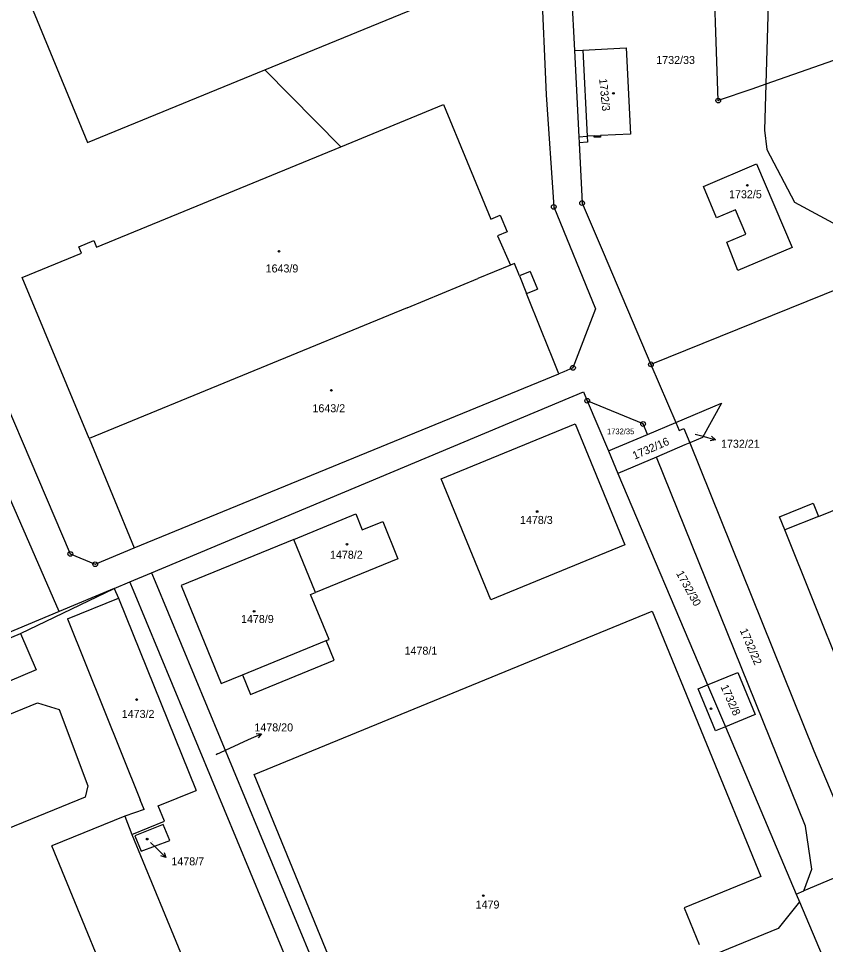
# Model space of a CAD drawing. Extents: x -736345 to -729997, y -1130177 to -1122501.
# Drawn here: x -732944 to -732772.6, y -1126012.9 to -1125816.1 of the extents above; entities that cross this region are included whole.
import ezdxf

# ---------------------------------------------------------------- set-up
doc = ezdxf.new("R2010")
doc.units = 0
for name, color, linetype in [('Vrstva 1', 7, 'Continuous'), ('Vrstva 16', 7, 'Continuous'), ('Vrstva 18', 7, 'Continuous'), ('Vrstva 19', 7, 'Continuous'), ('Vrstva 25', 7, 'Continuous'), ('Vrstva 4', 7, 'Continuous')]:
    doc.layers.add(name, color=color, linetype=linetype)

msp = doc.modelspace()

# ---------------------------------------------------------------- linework, layer by layer
at = {"layer": 'Vrstva 1'}
for points in [[(-732834.04, -1125783.55), (-732831.87, -1125832.34)], [(-732785.22, -1125830.11), (-732788.2, -1125831.16), (-732795.34, -1125833.58), (-732796.57, -1125798.22), (-732805.59, -1125798.62), (-732805.73, -1125794.84), (-732827.23, -1125795.94)], [(-732891.65, -1125827.05), (-732840.08, -1125805.89)], [(-732784.51, -1125805.86), (-732785.22, -1125830.11)], [(-732943.23, -1125808.81), (-732929.35, -1125842.51)], [(-732826.5, -1125810.81), (-732825.9, -1125822.96)], [(-732748.26, -1125817.17), (-732750.62, -1125818), (-732785.22, -1125830.11)], [(-732825.9, -1125822.96), (-732824.1, -1125822.87)], [(-732825.9, -1125822.96), (-732824.98, -1125841.27)], [(-732824.1, -1125822.87), (-732814.91, -1125822.41)], [(-732814.91, -1125822.41), (-732813.98, -1125840.72)], [(-732977.16, -1125826.48), (-732932.98, -1125929.92)], [(-732929.35, -1125842.51), (-732891.65, -1125827.05)], [(-732891.65, -1125827.05), (-732875.49, -1125843.39)], [(-732785.22, -1125830.11), (-732785.5, -1125839.88)], [(-732831.87, -1125832.34), (-732830.3, -1125856.17)], [(-732875.49, -1125843.39), (-732853.69, -1125834.43)], [(-732853.69, -1125834.43), (-732843.67, -1125858.76)], [(-732821.69, -1125841.11), (-732823.19, -1125841.18)], [(-732823.19, -1125841.18), (-732823.12, -1125842.44)], [(-732821.68, -1125841.39), (-732821.69, -1125841.11)], [(-732813.98, -1125840.72), (-732820.35, -1125841.04)], [(-732820.35, -1125841.04), (-732820.33, -1125841.33)], [(-732785.5, -1125839.88), (-732785.01, -1125843.96)], [(-732824.98, -1125841.27), (-732824.92, -1125842.53)], [(-732823.12, -1125842.44), (-732824.92, -1125842.53)], [(-732824.92, -1125842.53), (-732824.28, -1125855.37)], [(-732820.33, -1125841.33), (-732821.68, -1125841.39)], [(-732927.41, -1125864.72), (-732875.49, -1125843.39)], [(-732785.01, -1125843.96), (-732779.12, -1125855.16)], [(-732798.5, -1125851.86), (-732787.19, -1125847.06)], [(-732787.19, -1125847.06), (-732779.67, -1125864.82)], [(-732795.69, -1125858.5), (-732798.5, -1125851.86)], [(-732830.3, -1125856.17), (-732821.4, -1125877.82)], [(-732824.28, -1125855.37), (-732819.82, -1125865.8)], [(-732728.63, -1125856.96), (-732809.64, -1125889.63)], [(-732791.66, -1125856.79), (-732795.69, -1125858.5)], [(-732789.47, -1125861.96), (-732791.66, -1125856.79)], [(-732779.12, -1125855.16), (-732768.39, -1125860.99)], [(-732843.67, -1125858.76), (-732841.64, -1125857.92)], [(-732841.64, -1125857.92), (-732840.15, -1125861.47)], [(-732840.15, -1125861.47), (-732842.22, -1125862.35)], [(-732842.22, -1125862.35), (-732839.48, -1125868.56)], [(-732793.5, -1125863.67), (-732789.47, -1125861.96)], [(-732931.16, -1125864.65), (-732927.99, -1125863.33)], [(-732930.58, -1125866.04), (-732931.16, -1125864.65)], [(-732927.99, -1125863.33), (-732927.41, -1125864.72)], [(-732791.21, -1125869.72), (-732793.5, -1125863.67)], [(-732779.67, -1125864.82), (-732791.21, -1125869.72)], [(-732943.18, -1125871.19), (-732930.58, -1125866.04)], [(-732819.82, -1125865.8), (-732809.64, -1125889.63)], [(-732839.48, -1125868.56), (-732846.41, -1125871.41)], [(-732838.62, -1125868.2), (-732839.48, -1125868.56)], [(-732837.57, -1125870.81), (-732838.62, -1125868.2)], [(-732835.28, -1125869.89), (-732837.57, -1125870.81)], [(-732835.28, -1125869.89), (-732833.77, -1125873.64)], [(-732928.97, -1125905.42), (-732943.18, -1125871.19)], [(-732861.42, -1125877.59), (-732846.41, -1125871.41)], [(-732836.07, -1125874.56), (-732833.77, -1125873.64)], [(-732832.86, -1125882.52), (-732836.07, -1125874.56)], [(-732861.42, -1125877.59), (-732928.97, -1125905.42)], [(-732821.4, -1125877.82), (-732826.2, -1125890.37)], [(-732830.47, -1125888.46), (-732832.86, -1125882.52)], [(-732830.18, -1125889.19), (-732830.47, -1125888.46)], [(-732935.36, -1125942.15), (-732958.16, -1125889.98)], [(-732829.19, -1125891.65), (-732830.18, -1125889.19)], [(-732826.2, -1125890.37), (-732828.18, -1125891.22)], [(-732809.64, -1125889.63), (-732804.37, -1125901.99)], [(-732919.41, -1125928.63), (-732829.19, -1125891.65)], [(-732828.18, -1125891.22), (-732829.19, -1125891.65)], [(-732915.72, -1125933.92), (-732824, -1125895.44)], [(-732824, -1125895.44), (-732823.18, -1125897.37)], [(-732823.18, -1125897.37), (-732818.67, -1125908.02)], [(-732811.31, -1125902.3), (-732823.18, -1125897.37)], [(-732804.37, -1125901.99), (-732794.68, -1125897.91)], [(-732794.68, -1125897.91), (-732798.66, -1125905.16)], [(-732810.39, -1125904.53), (-732804.37, -1125901.99)], [(-732804.37, -1125901.99), (-732803.64, -1125903.7)], [(-732854.21, -1125913.97), (-732825.72, -1125902.3)], [(-732825.72, -1125902.3), (-732815.19, -1125927.99)], [(-732810.39, -1125904.53), (-732811.31, -1125902.3)], [(-732803.64, -1125903.7), (-732802.64, -1125903.27)], [(-732802.64, -1125903.27), (-732801.4, -1125906.33)], [(-732774.08, -1125921.93), (-732728.33, -1125903.43)], [(-732928.97, -1125905.42), (-732924.02, -1125917.42)], [(-732818.67, -1125908.02), (-732810.39, -1125904.53)], [(-732798.66, -1125905.16), (-732801.4, -1125906.33)], [(-732818.67, -1125908.02), (-732816.65, -1125912.8)], [(-732802.41, -1125906.76), (-732808.46, -1125909.32)], [(-732801.4, -1125906.33), (-732802.41, -1125906.76)], [(-732801.4, -1125906.33), (-732775.03, -1125971.77)], [(-732808.46, -1125909.32), (-732816.65, -1125912.8)], [(-732776.79, -1125987.72), (-732808.46, -1125909.32)], [(-732843.68, -1125939.66), (-732854.21, -1125913.97)], [(-732816.65, -1125912.8), (-732797.62, -1125957.72)], [(-732924.02, -1125917.42), (-732919.41, -1125928.63)], [(-732782.34, -1125922.04), (-732775.2, -1125919.15)], [(-732775.2, -1125919.15), (-732774.08, -1125921.93)], [(-732885.52, -1125926.82), (-732872.36, -1125921.42)], [(-732872.36, -1125921.42), (-732870.99, -1125924.79)], [(-732870.99, -1125924.79), (-732866.63, -1125923.01)], [(-732866.63, -1125923.01), (-732863.38, -1125930.94)], [(-732781.22, -1125924.81), (-732782.34, -1125922.04)], [(-732762.84, -1125970.51), (-732781.22, -1125924.81)], [(-732885.52, -1125926.82), (-732909.46, -1125936.64)], [(-732880.89, -1125938.12), (-732885.52, -1125926.82)], [(-732927.69, -1125932.09), (-732919.41, -1125928.63)], [(-732815.19, -1125927.99), (-732843.68, -1125939.66)], [(-732932.98, -1125929.92), (-732927.69, -1125932.09)], [(-732863.38, -1125930.94), (-732880.89, -1125938.12)], [(-732920.32, -1125935.85), (-732915.72, -1125933.92)], [(-732915.72, -1125933.92), (-732914.94, -1125935.8), (-732870.76, -1126042.27), (-732869.47, -1126045.37)], [(-732943.55, -1125946.82), (-732923.64, -1125937.24)], [(-732923.64, -1125937.24), (-732935.36, -1125942.15)], [(-732923.64, -1125937.24), (-732920.32, -1125935.85)], [(-732923.64, -1125937.24), (-732922.73, -1125939.32)], [(-732874.11, -1126047.22), (-732875.35, -1126044.22), (-732919.57, -1125937.65), (-732920.32, -1125935.85)], [(-732909.46, -1125936.64), (-732900.92, -1125957.46)], [(-732933.58, -1125943.69), (-732922.73, -1125939.32)], [(-732922.73, -1125939.32), (-732906.28, -1125980.18)], [(-732881.97, -1125938.56), (-732880.89, -1125938.12)], [(-732878.01, -1125948.06), (-732881.97, -1125938.56)], [(-732935.36, -1125942.15), (-732955.17, -1125950.44)], [(-732893.94, -1125976.75), (-732809.41, -1125942.1)], [(-732809.41, -1125942.1), (-732786.31, -1125998.46)], [(-732933.58, -1125943.69), (-732918.11, -1125982.13)], [(-732954.91, -1125951.59), (-732943.55, -1125946.82)], [(-732943.55, -1125946.82), (-732940.27, -1125954.54)], [(-732878.66, -1125948.33), (-732878.01, -1125948.06)], [(-732876.94, -1125952.51), (-732878.66, -1125948.33)], [(-732894.73, -1125959.79), (-732876.94, -1125952.51)], [(-732940.27, -1125954.54), (-732951.66, -1125959.33)], [(-732797.62, -1125957.72), (-732791.15, -1125955.07)], [(-732791.15, -1125955.07), (-732787.47, -1125964.06)], [(-732900.92, -1125957.46), (-732896.44, -1125955.62)], [(-732896.44, -1125955.62), (-732894.73, -1125959.79)], [(-732799.62, -1125958.54), (-732797.62, -1125957.72)], [(-732795.92, -1125967.53), (-732799.62, -1125958.54)], [(-733007.34, -1125989.12), (-732939.92, -1125961.56)], [(-732939.92, -1125961.56), (-732935.34, -1125962.98)], [(-732935.34, -1125962.98), (-732929.27, -1125979.19)], [(-732787.47, -1125964.06), (-732793.83, -1125966.67)], [(-732793.83, -1125966.67), (-732795.92, -1125967.53)], [(-732793.83, -1125966.67), (-732778.79, -1126002.17)], [(-732775.03, -1125971.77), (-732764.72, -1125996.28)], [(-732867.65, -1126040.9), (-732893.94, -1125976.75)], [(-732929.27, -1125979.19), (-732929.82, -1125981.58)], [(-732914.3, -1125983.4), (-732906.28, -1125980.18)], [(-732929.82, -1125981.58), (-733006.55, -1126012.87)], [(-732917.26, -1125984.24), (-732918.11, -1125982.13)], [(-732917.26, -1125984.24), (-732921.43, -1125985.62)], [(-732912.97, -1125986.71), (-732914.3, -1125983.4)], [(-732921.43, -1125985.62), (-732936.93, -1125991.94)], [(-732921.43, -1125985.62), (-732919.94, -1125989.52)], [(-732919.94, -1125989.52), (-732912.97, -1125986.71)], [(-732913.23, -1125987.41), (-732919.27, -1125989.8)], [(-732911.86, -1125990.79), (-732913.23, -1125987.41)], [(-732775.49, -1125996.87), (-732776.79, -1125987.72)], [(-732919.94, -1125989.52), (-732903.59, -1126029.19)], [(-732919.27, -1125989.8), (-732917.94, -1125993.08)], [(-732920.02, -1126033.18), (-732936.93, -1125991.94)], [(-732917.94, -1125993.08), (-732911.86, -1125990.79)], [(-732764.72, -1125996.28), (-732777.13, -1126001.47)], [(-732786.31, -1125998.46), (-732802.57, -1126005.12)], [(-732777.13, -1126001.47), (-732775.49, -1125996.87)], [(-732778.79, -1126002.17), (-732777.13, -1126001.47)], [(-732778.79, -1126002.17), (-732778.08, -1126003.85)], [(-732778.08, -1126003.85), (-732782.61, -1126009.5)], [(-732778.08, -1126003.85), (-732773.27, -1126015.2)], [(-732802.57, -1126005.12), (-732799.38, -1126012.91)], [(-732782.61, -1126009.5), (-732818.21, -1126024.07)]]:
    msp.add_lwpolyline(points, dxfattribs=at)
at = {"layer": 'Vrstva 16'}
for points in [[(-732800.24, -1125904.45), (-732798.84, -1125904.84)], [(-732902.01, -1125972.5), (-732895.13, -1125969.37)], [(-732915.93, -1125991.21), (-732914.85, -1125992.28)]]:
    msp.add_lwpolyline(points, dxfattribs=at)
at = {"layer": 'Vrstva 25'}
for points in [[(-732798.84, -1125904.84), (-732795.952, -1125905.651)], [(-732796.78, -1125904.899), (-732795.952, -1125905.651), (-732797.05, -1125905.862)], [(-732895.13, -1125969.37), (-732892.398, -1125968.131)], [(-732893.516, -1125968.089), (-732892.398, -1125968.131), (-732893.103, -1125969)], [(-732914.85, -1125992.28), (-732912.714, -1125994.386)], [(-732913.075, -1125993.328), (-732912.714, -1125994.386), (-732913.778, -1125994.04)]]:
    msp.add_lwpolyline(points, dxfattribs=at)
for centre, radius in [((-732817.61, -1125832.06), 0.175), ((-732795.34, -1125833.58), 0.5), ((-732795.34, -1125833.58), 0.032), ((-732789.16, -1125851.58), 0.175), ((-732824.28, -1125855.37), 0.5), ((-732830.3, -1125856.17), 0.5), ((-732830.3, -1125856.17), 0.032), ((-732824.28, -1125855.37), 0.032), ((-732888.65, -1125865.61), 0.175), ((-732826.2, -1125890.37), 0.5), ((-732826.2, -1125890.37), 0.032), ((-732809.64, -1125889.63), 0.5), ((-732809.64, -1125889.63), 0.032), ((-732877.53, -1125895.16), 0.175), ((-732823.18, -1125897.37), 0.5), ((-732823.18, -1125897.37), 0.032), ((-732811.31, -1125902.3), 0.5), ((-732811.31, -1125902.3), 0.032), ((-732833.81, -1125920.9), 0.175), ((-732874.22, -1125927.85), 0.175), ((-732932.98, -1125929.92), 0.5), ((-732932.98, -1125929.92), 0.032), ((-732927.69, -1125932.09), 0.5), ((-732927.69, -1125932.09), 0.032), ((-732893.93, -1125942.09), 0.175), ((-732918.89, -1125960.85), 0.175), ((-732796.88, -1125962.81), 0.175), ((-732916.65, -1125990.5), 0.175), ((-732845.26, -1126002.51), 0.175)]:
    msp.add_circle(centre, radius, dxfattribs=at)
at = {"layer": 'Vrstva 4'}
for points in [[(-732824.1, -1125822.87), (-732823.19, -1125841.18)], [(-732824.98, -1125841.27), (-732823.19, -1125841.18)], [(-732821.69, -1125841.11), (-732820.35, -1125841.04)], [(-732837.57, -1125870.81), (-732836.07, -1125874.56)], [(-732774.08, -1125921.93), (-732781.22, -1125924.81)], [(-732896.44, -1125955.62), (-732878.66, -1125948.33)], [(-732797.62, -1125957.72), (-732793.83, -1125966.67)]]:
    msp.add_lwpolyline(points, dxfattribs=at)

# ---------------------------------------------------------------- texts
at = {"layer": 'Vrstva 16'}
for s, p in [('1732/21', (-732794.75, -1125907.35)), ('1478/20', (-732893.878, -1125967.62)), ('1478/7', (-732911.51, -1125996.08))]:
    msp.add_text(s, height=1.7, dxfattribs=at).set_placement(p)
at = {"layer": 'Vrstva 18'}
for s, height, p in [('1732/33', 1.7, (-732808.51, -1125825.81)), ('1732/35', 1.2, (-732818.98, -1125904.47)), ('1732/21', 0.1, (-732800.04, -1125904.25)), ('1478/1', 1.7, (-732861.98, -1125951.32)), ('1478/20', 0.1, (-732902.061, -1125972.3))]:
    msp.add_text(s, height=height, dxfattribs=at).set_placement(p)
for s, rotation, p in [('1732/16', 23.60019, (-732813.117, -1125909.907)), ('1732/30', 299.10238, (-732804.358, -1125934.027)), ('1732/22', 293.10233, (-732790.798, -1125946.145))]:
    msp.add_text(s, height=1.7, rotation=rotation, dxfattribs=at).set_placement(p)
at = {"layer": 'Vrstva 19'}
for s, rotation, p in [('1732/3', 275.60219, (-732820.652, -1125828.969)), ('1732/8', 294.10234, (-732794.896, -1125958.12))]:
    msp.add_text(s, height=1.7, rotation=rotation, dxfattribs=at).set_placement(p)
for s, height, p in [('1732/5', 1.7, (-732793.05, -1125854.34)), ('1643/9', 1.7, (-732891.5, -1125870.1)), ('1643/2', 1.7, (-732881.55, -1125899.81)), ('1478/3', 1.7, (-732837.46, -1125923.54)), ('1478/2', 1.7, (-732877.82, -1125930.93)), ('1478/9', 1.7, (-732896.72, -1125944.59)), ('1473/2', 1.7, (-732922.06, -1125964.76)), ('1478/7', 0.1, (-732915.73, -1125991.01)), ('1479', 1.7, (-732846.88, -1126005.26))]:
    msp.add_text(s, height=height, dxfattribs=at).set_placement(p)

doc.saveas('drawing.dxf')
